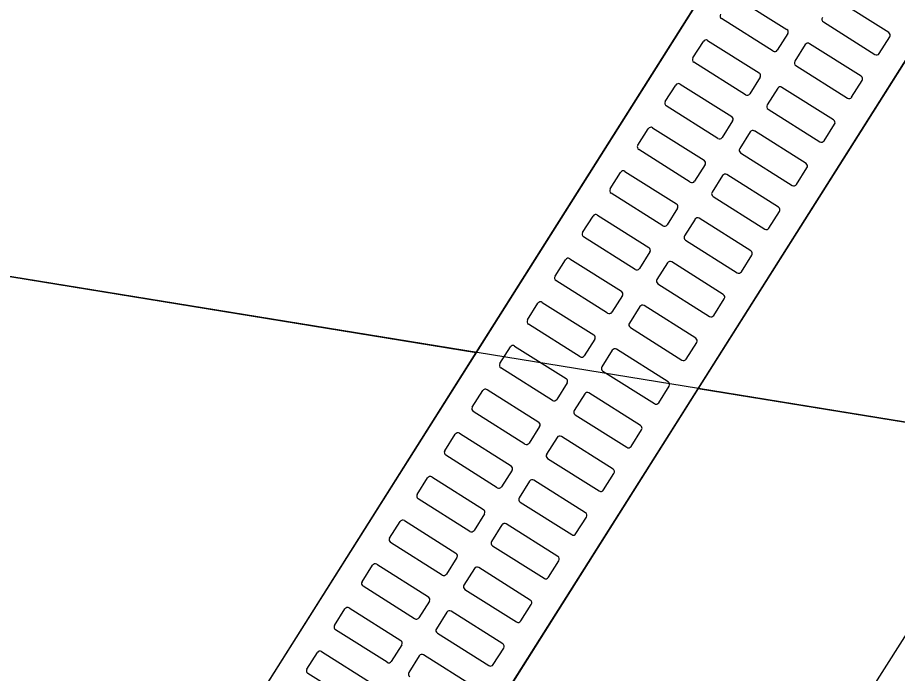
# Model space of a CAD drawing. Extents: x -746176 to -739709, y -1128407 to -1124482.
# Drawn here: x -743177.46 to -743176.609, y -1127097.653 to -1127097.018 of the extents above; entities that cross this region are included whole.
import ezdxf

# ---------------------------------------------------------------- set-up
doc = ezdxf.new("R2010")
doc.units = 0
for name, color, linetype in [('Vrstva 18', 7, 'Continuous'), ('Vrstva 25', 7, 'Continuous'), ('Vrstva 48', 7, 'Continuous'), ('Vrstva 49', 7, 'Continuous')]:
    doc.layers.add(name, color=color, linetype=linetype)

msp = doc.modelspace()

# ---------------------------------------------------------------- linework, layer by layer
at = {"layer": 'Vrstva 18'}
msp.add_lwpolyline([(-743072.48683, -1126932.75141), (-743098.64715, -1126974.14558), (-743125.94024, -1127017.3839), (-743152.60397, -1127059.60823), (-743175.0227, -1127095.11565), (-743199.16326, -1127133.34585), (-743215.97103, -1127159.9412), (-743232.81804, -1127186.5147), (-743247.45627, -1127209.81134), (-743254.51998, -1127221.63887), (-743261.29895, -1127233.69143), (-743264.15528, -1127239.19506), (-743264.86199, -1127241.10829), (-743267.33675, -1127245.81597), (-743268.28895, -1127247.15851), (-743271.71065, -1127253.75036), (-743281.12175, -1127274.19629), (-743291.92324, -1127301.41959), (-743296.72407, -1127315.22214), (-743301.11609, -1127329.12783), (-743306.78676, -1127349.50594)], dxfattribs=at)
at = {"layer": 'Vrstva 25'}
msp.add_line((-743164.28428, -1127099.41542), (-743182.4996, -1127096.44952), dxfattribs=at)
at = {"layer": 'Vrstva 48'}
for p, q in [((-743177.01631, -1127097.34233), (-743175.85634, -1127095.50487)), ((-743175.64187, -1127095.53979), (-743176.80184, -1127097.37725)), ((-743182.49809, -1127096.45023), (-743177.01631, -1127097.34233)), ((-743177.01631, -1127097.34233), (-743182.49809, -1127096.45023)), ((-743178.17628, -1127099.1798), (-743177.01631, -1127097.34233)), ((-743176.80184, -1127097.37725), (-743177.9618, -1127099.21472)), ((-743176.80184, -1127097.37725), (-743175.87135, -1127097.52876)), ((-743175.87135, -1127097.52876), (-743176.80184, -1127097.37725))]:
    msp.add_line(p, q, dxfattribs=at)
at = {"layer": 'Vrstva 49'}
msp.add_line((-743177.26281, -1127097.7328), (-743176.72899, -1127096.8872), dxfattribs=at)
msp.add_lwpolyline([(-743177.09369, -1127097.83957), (-743176.55987, -1127096.99397), (-743176.72899, -1127096.8872), (-743177.26281, -1127097.7328)], close=True, dxfattribs=at)
for points in [[(-743176.76602, -1127096.9983), (-743176.71613, -1127097.0298)], [(-743176.6176, -1127097.03295), (-743176.66749, -1127097.00146)], [(-743176.72945, -1127097.05091), (-743176.77934, -1127097.01942)], [(-743176.68081, -1127097.02257), (-743176.63092, -1127097.05406)], [(-743176.71519, -1127097.03394), (-743176.72531, -1127097.04998)], [(-743176.80693, -1127097.0575), (-743176.79681, -1127097.04146)], [(-743176.79267, -1127097.04053), (-743176.74278, -1127097.07202)], [(-743176.62678, -1127097.05313), (-743176.61666, -1127097.03709)], [(-743176.69828, -1127097.04461), (-743176.7084, -1127097.06065)], [(-743176.64425, -1127097.07517), (-743176.69414, -1127097.04368)], [(-743176.75611, -1127097.09313), (-743176.806, -1127097.06164)], [(-743176.70747, -1127097.06479), (-743176.65758, -1127097.09629)], [(-743176.74184, -1127097.07616), (-743176.75197, -1127097.0922)], [(-743176.83359, -1127097.09972), (-743176.82346, -1127097.08368)], [(-743176.81932, -1127097.08275), (-743176.76943, -1127097.11424)], [(-743176.65344, -1127097.09535), (-743176.64331, -1127097.07931)], [(-743176.72493, -1127097.08684), (-743176.73506, -1127097.10287)], [(-743176.6709, -1127097.1174), (-743176.72079, -1127097.0859)], [(-743176.78276, -1127097.13535), (-743176.83265, -1127097.10386)], [(-743176.73412, -1127097.10701), (-743176.68423, -1127097.13851)], [(-743176.7685, -1127097.11838), (-743176.77862, -1127097.13442)], [(-743176.86024, -1127097.14194), (-743176.85012, -1127097.1259)], [(-743176.84598, -1127097.12497), (-743176.79609, -1127097.15646)], [(-743176.68009, -1127097.13757), (-743176.66997, -1127097.12153)], [(-743176.75159, -1127097.12906), (-743176.76171, -1127097.14509)], [(-743176.69756, -1127097.15962), (-743176.74745, -1127097.12812)], [(-743176.80941, -1127097.17758), (-743176.8593, -1127097.14608)], [(-743176.76077, -1127097.14923), (-743176.71088, -1127097.18073)], [(-743176.79515, -1127097.1606), (-743176.80528, -1127097.17664)], [(-743176.88689, -1127097.18416), (-743176.87677, -1127097.16813)], [(-743176.87263, -1127097.16719), (-743176.82274, -1127097.19869)], [(-743176.70675, -1127097.17979), (-743176.69662, -1127097.16376)], [(-743176.77824, -1127097.17128), (-743176.78836, -1127097.18732)], [(-743176.72421, -1127097.20184), (-743176.7741, -1127097.17034)], [(-743176.83607, -1127097.2198), (-743176.88596, -1127097.1883)], [(-743176.78743, -1127097.19145), (-743176.73754, -1127097.22295)], [(-743176.82181, -1127097.20282), (-743176.83193, -1127097.21886)], [(-743176.91355, -1127097.22638), (-743176.90342, -1127097.21035)], [(-743176.89928, -1127097.20941), (-743176.84939, -1127097.24091)], [(-743176.7334, -1127097.22201), (-743176.72328, -1127097.20598)], [(-743176.80489, -1127097.2135), (-743176.81502, -1127097.22954)], [(-743176.75086, -1127097.24406), (-743176.80075, -1127097.21257)], [(-743176.86272, -1127097.26202), (-743176.91261, -1127097.23052)], [(-743176.81408, -1127097.23368), (-743176.76419, -1127097.26517)], [(-743176.84846, -1127097.24505), (-743176.85858, -1127097.26108)], [(-743176.9402, -1127097.26861), (-743176.93008, -1127097.25257)], [(-743176.92594, -1127097.25163), (-743176.87605, -1127097.28313)], [(-743176.77752, -1127097.28628), (-743176.82741, -1127097.25479)], [(-743176.76005, -1127097.26424), (-743176.74993, -1127097.2482)], [(-743176.83155, -1127097.25572), (-743176.84167, -1127097.27176)], [(-743176.88938, -1127097.30424), (-743176.93927, -1127097.27274)], [(-743176.84074, -1127097.2759), (-743176.79085, -1127097.30739)], [(-743176.87511, -1127097.28727), (-743176.88524, -1127097.3033)], [(-743176.96685, -1127097.31083), (-743176.95673, -1127097.29479)], [(-743176.95259, -1127097.29386), (-743176.9027, -1127097.32535)], [(-743176.80417, -1127097.3285), (-743176.85406, -1127097.29701)], [(-743176.78671, -1127097.30646), (-743176.77658, -1127097.29042)], [(-743176.8582, -1127097.29794), (-743176.86832, -1127097.31398)], [(-743176.91603, -1127097.34646), (-743176.96592, -1127097.31497)], [(-743176.86739, -1127097.31812), (-743176.8175, -1127097.34961)], [(-743176.90177, -1127097.32949), (-743176.91189, -1127097.34553)], [(-743176.99351, -1127097.35305), (-743176.98338, -1127097.33701)], [(-743176.97925, -1127097.33608), (-743176.92936, -1127097.36757)], [(-743176.83083, -1127097.37072), (-743176.88072, -1127097.33923)], [(-743176.81336, -1127097.34868), (-743176.80324, -1127097.33264)], [(-743176.88485, -1127097.34016), (-743176.89498, -1127097.3562)], [(-743176.94268, -1127097.38868), (-743176.99257, -1127097.35719)], [(-743176.89404, -1127097.36034), (-743176.84415, -1127097.39184)], [(-743176.92842, -1127097.37171), (-743176.93854, -1127097.38775)], [(-743177.02016, -1127097.39527), (-743177.01004, -1127097.37923)], [(-743177.0059, -1127097.3783), (-743176.95601, -1127097.40979)], [(-743176.91151, -1127097.38239), (-743176.92163, -1127097.39842)], [(-743176.85748, -1127097.41295), (-743176.90737, -1127097.38145)], [(-743176.84001, -1127097.3909), (-743176.82989, -1127097.37486)], [(-743176.96934, -1127097.4309), (-743177.01923, -1127097.39941)], [(-743176.9207, -1127097.40256), (-743176.87081, -1127097.43406)], [(-743176.95507, -1127097.41393), (-743176.9652, -1127097.42997)], [(-743177.04682, -1127097.43749), (-743177.03669, -1127097.42146)], [(-743177.03255, -1127097.42052), (-743176.98266, -1127097.45201)], [(-743176.93816, -1127097.42461), (-743176.94829, -1127097.44065)], [(-743176.88413, -1127097.45517), (-743176.93402, -1127097.42367)], [(-743176.86667, -1127097.43312), (-743176.85654, -1127097.41708)], [(-743176.99599, -1127097.47313), (-743177.04588, -1127097.44163)], [(-743176.94735, -1127097.44478), (-743176.89746, -1127097.47628)], [(-743176.98173, -1127097.45615), (-743176.99185, -1127097.47219)], [(-743177.07347, -1127097.47971), (-743177.06335, -1127097.46368)], [(-743177.05921, -1127097.46274), (-743177.00932, -1127097.49424)], [(-743176.96482, -1127097.46683), (-743176.97494, -1127097.48287)], [(-743176.91079, -1127097.49739), (-743176.96068, -1127097.46589)], [(-743176.89332, -1127097.47534), (-743176.8832, -1127097.45931)], [(-743177.02264, -1127097.51535), (-743177.07254, -1127097.48385)], [(-743176.97401, -1127097.487), (-743176.92411, -1127097.5185)], [(-743177.00838, -1127097.49837), (-743177.01851, -1127097.51441)], [(-743176.91998, -1127097.51756), (-743176.90985, -1127097.50153)], [(-743177.10012, -1127097.52194), (-743177.09, -1127097.5059)], [(-743177.08586, -1127097.50496), (-743177.03597, -1127097.53646)], [(-743176.99147, -1127097.50905), (-743177.00159, -1127097.52509)], [(-743176.93744, -1127097.53961), (-743176.98733, -1127097.50812)], [(-743177.0493, -1127097.55757), (-743177.09919, -1127097.52607)], [(-743177.00066, -1127097.52923), (-743176.95077, -1127097.56072)], [(-743177.03504, -1127097.5406), (-743177.04516, -1127097.55663)], [(-743176.94663, -1127097.55979), (-743176.93651, -1127097.54375)], [(-743177.12678, -1127097.56416), (-743177.11665, -1127097.54812)], [(-743177.11252, -1127097.54718), (-743177.06263, -1127097.57868)], [(-743177.01812, -1127097.55127), (-743177.02825, -1127097.56731)], [(-743176.9641, -1127097.58183), (-743177.01399, -1127097.55034)], [(-743177.07595, -1127097.59979), (-743177.12584, -1127097.56829)], [(-743177.02731, -1127097.57145), (-743176.97742, -1127097.60294)], [(-743177.06169, -1127097.58282), (-743177.07181, -1127097.59885)], [(-743176.97328, -1127097.60201), (-743176.96316, -1127097.58597)], [(-743177.15343, -1127097.60638), (-743177.14331, -1127097.59034)], [(-743177.13917, -1127097.58941), (-743177.08928, -1127097.6209)], [(-743177.04478, -1127097.59349), (-743177.0549, -1127097.60953)], [(-743176.99075, -1127097.62405), (-743177.04064, -1127097.59256)], [(-743177.10261, -1127097.64201), (-743177.1525, -1127097.61052)], [(-743177.05397, -1127097.61367), (-743177.00408, -1127097.64516)], [(-743177.08834, -1127097.62504), (-743177.09847, -1127097.64108)], [(-743176.99994, -1127097.64423), (-743176.98981, -1127097.62819)], [(-743177.18009, -1127097.6486), (-743177.16996, -1127097.63256)], [(-743177.16582, -1127097.63163), (-743177.11593, -1127097.66312)], [(-743177.07143, -1127097.63572), (-743177.08156, -1127097.65175)], [(-743177.0174, -1127097.66628), (-743177.06729, -1127097.63478)], [(-743177.12926, -1127097.68423), (-743177.17915, -1127097.65274)]]:
    msp.add_lwpolyline(points, dxfattribs=at)
for centre, start, end in [((-743176.77774, -1127097.01688), 147.73632, 237.73632), ((-743176.67921, -1127097.02003), 147.73632, 237.73632), ((-743176.71773, -1127097.03234), 327.73632, 57.73632), ((-743176.6192, -1127097.03549), 327.73632, 57.73632), ((-743176.79427, -1127097.04306), 57.73632, 147.73632), ((-743176.72785, -1127097.04837), 237.73632, 327.73632), ((-743176.69574, -1127097.04622), 57.73632, 147.73632), ((-743176.80439, -1127097.0591), 147.73632, 237.73632), ((-743176.62932, -1127097.05153), 237.73632, 327.73632), ((-743176.70586, -1127097.06225), 147.73632, 237.73632), ((-743176.74438, -1127097.07456), 327.73632, 57.73632), ((-743176.64585, -1127097.07771), 327.73632, 57.73632), ((-743176.82092, -1127097.08528), 57.73632, 147.73632), ((-743176.7545, -1127097.0906), 237.73632, 327.73632), ((-743176.72239, -1127097.08844), 57.73632, 147.73632), ((-743176.83105, -1127097.10132), 147.73632, 237.73632), ((-743176.65597, -1127097.09375), 237.73632, 327.73632), ((-743176.73252, -1127097.10447), 147.73632, 237.73632), ((-743176.77103, -1127097.11678), 327.73632, 57.73632), ((-743176.6725, -1127097.11993), 327.73632, 57.73632), ((-743176.84758, -1127097.12751), 57.73632, 147.73632), ((-743176.78116, -1127097.13282), 237.73632, 327.73632), ((-743176.74905, -1127097.13066), 57.73632, 147.73632), ((-743176.8577, -1127097.14354), 147.73632, 237.73632), ((-743176.68263, -1127097.13597), 237.73632, 327.73632), ((-743176.75917, -1127097.1467), 147.73632, 237.73632), ((-743176.79769, -1127097.159), 327.73632, 57.73632), ((-743176.69916, -1127097.16215), 327.73632, 57.73632), ((-743176.87423, -1127097.16973), 57.73632, 147.73632), ((-743176.7757, -1127097.17288), 57.73632, 147.73632), ((-743176.80781, -1127097.17504), 237.73632, 327.73632), ((-743176.88436, -1127097.18576), 147.73632, 237.73632), ((-743176.70928, -1127097.17819), 237.73632, 327.73632), ((-743176.78583, -1127097.18892), 147.73632, 237.73632), ((-743176.82434, -1127097.20122), 327.73632, 57.73632), ((-743176.72581, -1127097.20438), 327.73632, 57.73632), ((-743176.90089, -1127097.21195), 57.73632, 147.73632), ((-743176.80236, -1127097.2151), 57.73632, 147.73632), ((-743176.83447, -1127097.21726), 237.73632, 327.73632), ((-743176.91101, -1127097.22799), 147.73632, 237.73632), ((-743176.81248, -1127097.23114), 147.73632, 237.73632), ((-743176.73594, -1127097.22041), 237.73632, 327.73632), ((-743176.851, -1127097.24344), 327.73632, 57.73632), ((-743176.75247, -1127097.2466), 327.73632, 57.73632), ((-743176.92754, -1127097.25417), 57.73632, 147.73632), ((-743176.82901, -1127097.25732), 57.73632, 147.73632), ((-743176.86112, -1127097.25948), 237.73632, 327.73632), ((-743176.93766, -1127097.27021), 147.73632, 237.73632), ((-743176.83913, -1127097.27336), 147.73632, 237.73632), ((-743176.76259, -1127097.26263), 237.73632, 327.73632), ((-743176.87765, -1127097.28567), 327.73632, 57.73632), ((-743176.77912, -1127097.28882), 327.73632, 57.73632), ((-743176.95419, -1127097.29639), 57.73632, 147.73632), ((-743176.85566, -1127097.29954), 57.73632, 147.73632), ((-743176.88777, -1127097.3017), 237.73632, 327.73632), ((-743176.96432, -1127097.31243), 147.73632, 237.73632), ((-743176.86579, -1127097.31558), 147.73632, 237.73632), ((-743176.78924, -1127097.30486), 237.73632, 327.73632), ((-743176.9043, -1127097.32789), 327.73632, 57.73632), ((-743176.80577, -1127097.33104), 327.73632, 57.73632), ((-743176.98085, -1127097.33861), 57.73632, 147.73632), ((-743176.88232, -1127097.34177), 57.73632, 147.73632), ((-743176.91443, -1127097.34392), 237.73632, 327.73632), ((-743176.99097, -1127097.35465), 147.73632, 237.73632), ((-743176.89244, -1127097.3578), 147.73632, 237.73632), ((-743176.8159, -1127097.34708), 237.73632, 327.73632), ((-743176.93096, -1127097.37011), 327.73632, 57.73632), ((-743176.83243, -1127097.37326), 327.73632, 57.73632), ((-743177.0075, -1127097.38084), 57.73632, 147.73632), ((-743176.90897, -1127097.38399), 57.73632, 147.73632), ((-743176.94108, -1127097.38615), 237.73632, 327.73632), ((-743176.84255, -1127097.3893), 237.73632, 327.73632), ((-743177.01763, -1127097.39687), 147.73632, 237.73632), ((-743176.9191, -1127097.40003), 147.73632, 237.73632), ((-743176.95761, -1127097.41233), 327.73632, 57.73632), ((-743176.85908, -1127097.41548), 327.73632, 57.73632), ((-743177.03416, -1127097.42306), 57.73632, 147.73632), ((-743176.93563, -1127097.42621), 57.73632, 147.73632), ((-743176.96774, -1127097.42837), 237.73632, 327.73632), ((-743176.86921, -1127097.43152), 237.73632, 327.73632), ((-743177.04428, -1127097.43909), 147.73632, 237.73632), ((-743176.94575, -1127097.44225), 147.73632, 237.73632), ((-743176.98427, -1127097.45455), 327.73632, 57.73632), ((-743176.88574, -1127097.4577), 327.73632, 57.73632), ((-743177.06081, -1127097.46528), 57.73632, 147.73632), ((-743176.96228, -1127097.46843), 57.73632, 147.73632), ((-743176.99439, -1127097.47059), 237.73632, 327.73632), ((-743176.89586, -1127097.47374), 237.73632, 327.73632), ((-743177.07093, -1127097.48132), 147.73632, 237.73632), ((-743176.9724, -1127097.48447), 147.73632, 237.73632), ((-743177.01092, -1127097.49677), 327.73632, 57.73632), ((-743176.91239, -1127097.49993), 327.73632, 57.73632), ((-743177.08746, -1127097.5075), 57.73632, 147.73632), ((-743176.98893, -1127097.51065), 57.73632, 147.73632), ((-743177.02104, -1127097.51281), 237.73632, 327.73632), ((-743176.92251, -1127097.51596), 237.73632, 327.73632), ((-743177.09759, -1127097.52354), 147.73632, 237.73632), ((-743176.99906, -1127097.52669), 147.73632, 237.73632), ((-743177.03757, -1127097.53899), 327.73632, 57.73632), ((-743176.93904, -1127097.54215), 327.73632, 57.73632), ((-743177.11412, -1127097.54972), 57.73632, 147.73632), ((-743177.01559, -1127097.55287), 57.73632, 147.73632), ((-743177.0477, -1127097.55503), 237.73632, 327.73632), ((-743176.94917, -1127097.55818), 237.73632, 327.73632), ((-743177.12424, -1127097.56576), 147.73632, 237.73632), ((-743177.02571, -1127097.56891), 147.73632, 237.73632), ((-743177.06423, -1127097.58122), 327.73632, 57.73632), ((-743176.9657, -1127097.58437), 327.73632, 57.73632), ((-743177.14077, -1127097.59194), 57.73632, 147.73632), ((-743177.04224, -1127097.5951), 57.73632, 147.73632), ((-743177.07435, -1127097.59725), 237.73632, 327.73632), ((-743176.97582, -1127097.60041), 237.73632, 327.73632), ((-743177.1509, -1127097.60798), 147.73632, 237.73632), ((-743177.05237, -1127097.61113), 147.73632, 237.73632), ((-743177.09088, -1127097.62344), 327.73632, 57.73632), ((-743176.99235, -1127097.62659), 327.73632, 57.73632), ((-743177.16743, -1127097.63416), 57.73632, 147.73632), ((-743177.0689, -1127097.63732), 57.73632, 147.73632), ((-743177.101, -1127097.63947), 237.73632, 327.73632), ((-743177.00247, -1127097.64263), 237.73632, 327.73632), ((-743177.17755, -1127097.6502), 147.73632, 237.73632), ((-743177.07902, -1127097.65335), 147.73632, 237.73632)]:
    msp.add_arc(centre, 0.003, start, end, dxfattribs=at)

doc.saveas('drawing.dxf')
